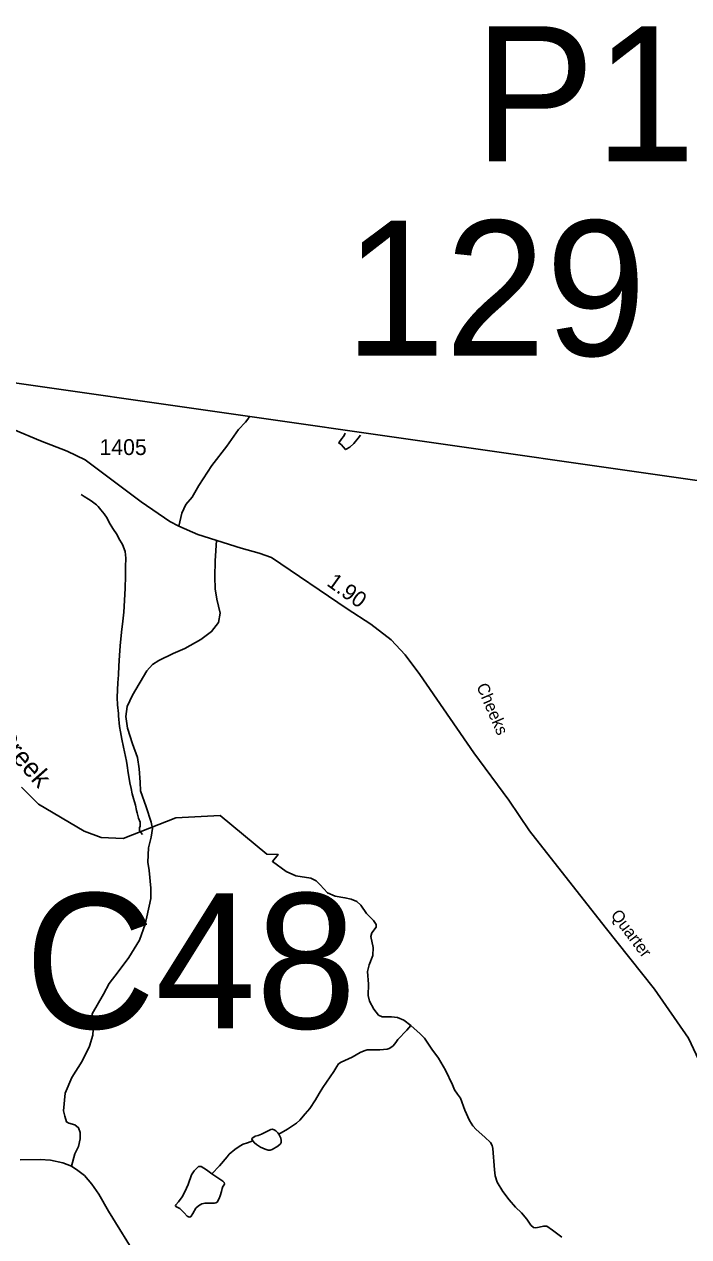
# Model space of a CAD drawing. Extents: x 2126262 to 2293712, y 749403 to 919119.
# Drawn here: x 2211231 to 2216470, y 908802 to 918367 of the extents above; entities that cross this region are included whole.
import ezdxf

# ---------------------------------------------------------------- set-up
doc = ezdxf.new("R2010")
doc.units = 0
for name, color, linetype in [('Exist Boundary Political CountyLine', 7, 'Continuous'), ('Exist Hydrographic Creek Single Shore', 7, 'Continuous'), ('Exist Hydrographic Creek Single Shore Label', 7, 'Continuous'), ('Exist Hydrographic Misc Water Feature', 7, 'Continuous'), ('Exist Road Non-System Type 51', 7, 'Continuous'), ('Exist Road Secondary Mileage Hundredths English Label', 7, 'Continuous'), ('Exist Road Secondary Structure Culvert Number Label', 7, 'Continuous'), ('Exist Road Secondary Structure Pipe Number Label', 7, 'Continuous'), ('Exist Road Secondary Structure Standard Bridge Number Label', 7, 'Continuous'), ('Exist Road Secondary Type 51 Attributed', 7, 'Continuous'), ('Exist Road Secondary Type 51 Label', 7, 'Continuous'), ('Exist Road Secondary Type 51 Number Label', 7, 'Continuous')]:
    doc.layers.add(name, color=color, linetype=linetype)

msp = doc.modelspace()

# ---------------------------------------------------------------- linework, layer by layer
at = {"layer": 'Exist Boundary Political CountyLine'}
msp.add_lwpolyline([(2223670.3, 913771.5), (2221219, 914097.7), (2204318.4, 916516.6)], dxfattribs=at)
at = {"layer": 'Exist Hydrographic Creek Single Shore'}
for points in [[(2214280, 910467.4), (2214222.7, 910510.4), (2214175.3, 910531.3), (2214127.9, 910536.8), (2214053, 910537.9), (2214025.4, 910550), (2213988, 910596.3), (2213953.8, 910661.4), (2213943.9, 910705.5), (2213946.1, 910794.8), (2213937.3, 910895.4), (2213951.6, 910947.3), (2213979.2, 911021.1), (2213982.5, 911082.9), (2213964.8, 911171.8), (2213971.4, 911198.3), (2214006.7, 911243.5), (2214006.7, 911265.5), (2213985.8, 911296.4), (2213928.5, 911351.5), (2213884.2, 911418.3), (2213852.9, 911445.9), (2213808.1, 911465.7), (2213759.7, 911476.8), (2213681.4, 911487.8), (2213623, 911516.4), (2213563.5, 911577.1), (2213533.8, 911609), (2213489.7, 911630), (2213372.9, 911649.8), (2213296.9, 911682.9), (2213187.8, 911763.4), (2213231.9, 911818.5), (2213144.9, 911819.6), (2212777, 912125.9), (2212427, 912106.9), (2212012.2, 911944.9), (2211837, 911951.9), (2211703.1, 912000.7), (2211343.1, 912214.8), (2211209, 912348.8)], [(2215469.4, 908797.6), (2215396.7, 908853.8), (2215352, 908885.8), (2215326.7, 908886.9), (2215263.9, 908873.7), (2215245.2, 908875.9), (2215226.4, 908892.4), (2215193.4, 908940.9), (2215152.6, 908990.5), (2215104.1, 909035.7), (2215053.4, 909094.1), (2215003.9, 909160.3), (2214959.8, 909233.3), (2214944.4, 909282.9), (2214938.8, 909330.3), (2214925.6, 909499), (2214921.2, 909523.2), (2214908, 909546.4), (2214863.9, 909588.3), (2214795.1, 909649.3), (2214767.5, 909678), (2214741.1, 909719.9), (2214704.7, 909800.4), (2214671.7, 909895.2), (2214646.3, 909926.1), (2214623.2, 909962.4), (2214608.9, 909999.9), (2214552.7, 910116.1), (2214497.6, 910212), (2214443.6, 910281.5), (2214387.9, 910368.6), (2214352.7, 910403.4), (2214280, 910467.4)]]:
    msp.add_lwpolyline(points, dxfattribs=at)
at = {"layer": 'Exist Hydrographic Misc Water Feature'}
for points in [[(2213881.2, 915125.5), (2213862.9, 915100.8), (2213829, 915060.5), (2213797.2, 915030.4), (2213769.4, 915014.2), (2213765.3, 915012.1), (2213745.4, 915034), (2213733.1, 915047.9), (2213711.1, 915063.7), (2213734.9, 915099.9), (2213748.9, 915116), (2213758.7, 915134), (2213762.7, 915142.1)], [(2211680.7, 914657.8), (2211704.7, 914641.9), (2211738.9, 914620.2), (2211758.8, 914606.4), (2211801.1, 914574.6), (2211813.2, 914562.7), (2211835.3, 914536.9), (2211861.6, 914505), (2211883.9, 914471.3), (2211901.9, 914435.4), (2211930.5, 914389.6), (2211962.6, 914339.9), (2211976.8, 914309.9), (2212005.1, 914264.1), (2212027.6, 914206.4), (2212032, 914154.4), (2212028.3, 914086.4), (2212028.9, 914014.3), (2212025.6, 913918.4), (2212022.1, 913820.4), (2212016.8, 913728.4), (2212007.3, 913658.4), (2211997.9, 913572.3), (2211988.7, 913464.3), (2211983.1, 913388.2), (2211977.8, 913306.3), (2211974.3, 913234.2), (2211968.6, 913172.2), (2211965.1, 913116.2), (2211963.7, 913056.2), (2211965.9, 912998.2), (2211974.3, 912930.3), (2211974.5, 912910.3), (2211983.1, 912828.4), (2211989.3, 912786.4), (2212000, 912726.5), (2212014.1, 912664.7), (2212036.9, 912554.9), (2212043, 912518.9), (2212051.6, 912463), (2212057.8, 912417.1), (2212064.1, 912383), (2212074.4, 912339.2), (2212082.6, 912297.2), (2212092.9, 912259.3), (2212107.4, 912205.5), (2212115.6, 912165.5), (2212122, 912147.5), (2212132.2, 912103.7), (2212144.3, 912073.7), (2212146.4, 912055.8), (2212144.3, 912039.8), (2212140.6, 912027.7), (2212138.6, 912019.7), (2212138.6, 912009.6), (2212140.6, 912003.7), (2212146.8, 911997.7), (2212150.9, 911991.8), (2212162.8, 911975.9)], [(2214280, 910467.4), (2214248.8, 910431.4), (2214177.3, 910358.9), (2214161.1, 910335.6), (2214139.3, 910308.7), (2214121.7, 910294.1), (2214107.2, 910285.9), (2214093.8, 910282.8), (2214035.8, 910277.6), (2213980.9, 910277.6), (2213935.4, 910275.5), (2213910.5, 910269.3), (2213879.5, 910255.8), (2213816.3, 910218.5), (2213729.4, 910180.2), (2213709.7, 910165.7), (2213695.2, 910146), (2213671.4, 910104.6), (2213584.4, 909980.3), (2213556.9, 909933.3), (2213526.9, 909882.5), (2213482.3, 909813.1), (2213447.1, 909770.6), (2213404.7, 909721.9), (2213377.8, 909699.1), (2213345.7, 909677.4), (2213307.4, 909651.5), (2213238, 909612.1)], [(2213032.4, 909559.7), (2213026.2, 909571.1), (2213026.2, 909576.3), (2213032.4, 909583.5), (2213053.1, 909594.9), (2213074.9, 909600.1), (2213101.8, 909610.5), (2213175.3, 909648.8), (2213186.7, 909649.8), (2213202.2, 909645.7), (2213215.6, 909636.4), (2213231.2, 909621.9), (2213238, 909612.1)], [(2213238, 909612.1), (2213255, 909579.4), (2213258.1, 909560.8), (2213257.1, 909545.2), (2213250.8, 909534.9), (2213231.2, 909517.3), (2213184.6, 909491.4), (2213169.1, 909485.1), (2213154.6, 909485.1), (2213129.7, 909492.4), (2213093.5, 909509), (2213061.4, 909528.6), (2213045.9, 909542.1), (2213032.4, 909559.7)], [(2213032.4, 909559.7), (2212992, 909544.2), (2212957.9, 909531.8), (2212933, 909518.3), (2212892.6, 909491.4), (2212848.1, 909453), (2212829.9, 909432.3), (2212770.9, 909362.9), (2212709.8, 909298.7)]]:
    msp.add_lwpolyline(points, dxfattribs=at)
msp.add_lwpolyline([(2212709.8, 909298.7), (2212795.7, 909240.3), (2212808.2, 909228.9), (2212810.2, 909220.6), (2212808.2, 909211.3), (2212797.8, 909198.8), (2212790.6, 909182.3), (2212786.4, 909159.5), (2212777.1, 909124.2), (2212768.8, 909103.5), (2212751.2, 909075.6), (2212740.9, 909069.3), (2212730.5, 909066.2), (2212680.8, 909067.3), (2212657, 909067.3), (2212631.1, 909061.1), (2212605.2, 909046.6), (2212584.5, 909026.9), (2212560.7, 908986.5), (2212547.3, 908963.7), (2212535.9, 908957.5), (2212525.5, 908959.5), (2212515.2, 908965.8), (2212491.4, 908990.6), (2212457.2, 909023.8), (2212427.2, 909041.4), (2212423, 909047.6), (2212427.2, 909054.8), (2212446.8, 909078.7), (2212476.9, 909117), (2212497.6, 909157.4), (2212523.5, 909215.4), (2212549.3, 909290), (2212570, 909323.1), (2212604.2, 909355.2), (2212615.6, 909357.3), (2212626, 909355.2), (2212667.4, 909330.4)], close=True, dxfattribs=at)
at = {"layer": 'Exist Road Non-System Type 51'}
for points in [[(2212448.9, 914406.3), (2212472.7, 914509.3), (2212504.4, 914578.8), (2212555.4, 914636), (2212608.6, 914727.5), (2212710.3, 914885), (2212829.5, 915039), (2212919.7, 915169.2), (2212974.7, 915229.1), (2212994.9, 915252.8), (2213007.5, 915272.9)], [(2212746, 914294.7), (2212735.9, 914134.8), (2212733.1, 914007.6), (2212735.9, 913913.6), (2212749.7, 913830.6), (2212774.6, 913720), (2212763.5, 913648.1), (2212708.3, 913576.2), (2212623.3, 913513.3), (2212497.6, 913442.8), (2212406.4, 913402.7), (2212293.1, 913347.4), (2212243.4, 913317), (2212196.4, 913265.8), (2212085.2, 913074.3), (2212042.4, 912984.4), (2212031.3, 912907), (2212045.2, 912814.4), (2212085.2, 912691.3), (2212124.6, 912581.4), (2212138.4, 912494.3), (2212145.3, 912387.8), (2212148.1, 912320), (2212192.3, 912194.2), (2212231.7, 912071.9), (2212242.7, 912022.1), (2212231.7, 911954.3), (2212209.6, 911870), (2212206.8, 911758), (2212216.5, 911690.2), (2212229.6, 911551.3), (2212229.6, 911469.7), (2212197.8, 911324.5), (2212184, 911267.8), (2212140.5, 911141.3), (2212054.8, 911005.8), (2211971.9, 910891), (2211901.5, 910799.8), (2211855.9, 910715.4), (2211765.4, 910559.9), (2211776, 910481.3), (2211773.2, 910392.8), (2211745.6, 910304.3), (2211687.5, 910188.2), (2211607.4, 910058.2), (2211554.9, 909933.7), (2211541.1, 909795.4), (2211550.1, 909753.3), (2211563.9, 909707.6), (2211583.2, 909697.9), (2211628.8, 909684.1), (2211659.2, 909662), (2211673, 909624.7), (2211673, 909574.9), (2211659.2, 909514), (2211630.2, 909456), (2211603.6, 909360.2)]]:
    msp.add_lwpolyline(points, dxfattribs=at)
at = {"layer": 'Exist Road Secondary Type 51 Attributed'}
for points in [[(2216627.6, 910025.6), (2216467.3, 910368.5), (2216200.1, 910756.5), (2215810.8, 911243.4), (2215214.7, 912004.9), (2215051.7, 912246.8), (2214777.2, 912618.9), (2214349.7, 913238.6), (2214233.7, 913393.5), (2214124.5, 913509.6), (2213964.8, 913634.8), (2213776.9, 913756.5), (2213180.7, 914159.5), (2213083, 914195.1), (2212940.7, 914233.8), (2212598.6, 914341.2), (2212448.9, 914406.3), (2212378.9, 914444.9), (2212154.2, 914599.2), (2211712.7, 914930.5), (2211569, 914998.3), (2211358.3, 915079.4), (2211146.9, 915170.7)], [(2211198.6, 909409.5), (2211356.1, 909412.3), (2211439, 909405.4), (2211535.7, 909384.6), (2211603.6, 909360.2), (2211654.9, 909326.1), (2211706.5, 909284.5), (2211764.5, 909216.7), (2211818.4, 909139.3), (2211895.8, 909003.8), (2212130.3, 908625.4)]]:
    msp.add_lwpolyline(points, dxfattribs=at)

# ---------------------------------------------------------------- texts
at = {"layer": 'Exist Hydrographic Creek Single Shore Label'}
msp.add_text('Creek', height=150, rotation=311.38063, dxfattribs=at).set_placement((2210990.5, 912733.9))
at = {"layer": 'Exist Road Secondary Mileage Hundredths English Label'}
msp.add_text('1.90', height=125, rotation=324.31666, dxfattribs=at).set_placement((2213608.7, 913944.8))
at = {"layer": 'Exist Road Secondary Structure Culvert Number Label'}
msp.add_text('C48', height=1066.27, dxfattribs=at).set_placement((2211234.5, 910445.1))
at = {"layer": 'Exist Road Secondary Structure Pipe Number Label'}
msp.add_text('P128', height=1066.27, dxfattribs=at).set_placement((2214779.2, 917284.7))
at = {"layer": 'Exist Road Secondary Structure Standard Bridge Number Label'}
msp.add_text('129', height=1066.27, dxfattribs=at).set_placement((2213756.1, 915752.1))
at = {"layer": 'Exist Road Secondary Type 51 Label'}
for s, rotation, p in [('Cheeks', 293.19486, (2214794.6, 913145.6)), ('Quarter', 306.96616, (2215851, 911339.2))]:
    msp.add_text(s, height=95, rotation=rotation, dxfattribs=at).set_placement(p)
at = {"layer": 'Exist Road Secondary Type 51 Number Label'}
msp.add_text('1405', height=125, dxfattribs=at).set_placement((2211824.7, 914968.8))

doc.saveas('drawing.dxf')
